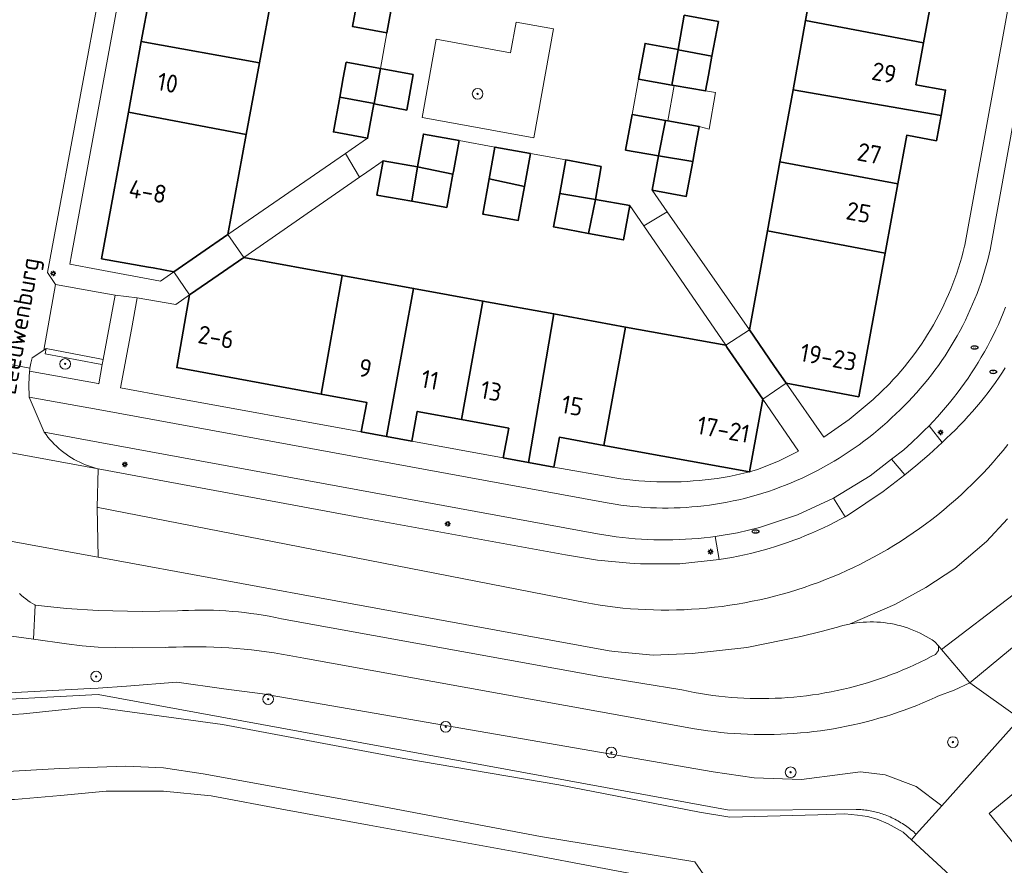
# Model space of a CAD drawing. Header units: metres. Extents: x 152610 to 160096, y 456114 to 462495.
# Tile 449 of 656: x 157994 to 158068, y 459836 to 459899. Entities that reach past the tile are written whole.
import ezdxf
from ezdxf.enums import TextEntityAlignment as Align

# ---------------------------------------------------------------- set-up
doc = ezdxf.new("R2010")
doc.units = ezdxf.units.M
doc.header["$LTSCALE"] = 0.5
doc.layers.get('0').update_dxf_attribs({"linetype": 'CONTINUOUS'})
for name, color, linetype, lineweight in [('B-PV-GK-BESCHOEIING-G', 251, 'GK-BESCHOEIING-SO', 18), ('B-PV-GR-BOOM-S', 251, 'CONTINUOUS', 25), ('B-PV-GR-GRAS-GV', 251, 'CONTINUOUS', 13), ('B-PV-GR-HAAG-GV', 251, 'CONTINUOUS', 13), ('B-PV-IE-MEUBILAIR-S', 251, 'CONTINUOUS', 25), ('B-PV-OG-BEBOUWING-GV', 6, 'CONTINUOUS', 35), ('B-PV-OG-BEBOUWING-T18', 1, 'CONTINUOUS', 18), ('B-PV-OG-BEBOUWING_OVERBOUWING-GV', 251, 'CONTINUOUS', 18), ('B-PV-OG-BEBOUWING_SCHUUR-GV', 251, 'CONTINUOUS', 18), ('B-PV-OG-TERREIN_BEGROEID-GV', 251, 'CONTINUOUS', 18), ('B-PV-OG-TERREIN_OEVER-GV', 251, 'CONTINUOUS', 18), ('B-PV-OG-TOPOGRAFIE-T18', 1, 'CONTINUOUS', 18), ('B-PV-OG-WATER_SLOOT-GV', 251, 'CONTINUOUS', 18), ('B-PV-VH-GESLOTENVERHARDING_ASFALT-GV', 251, 'CONTINUOUS', 18), ('B-PV-VH-ONVERHARD_ZAND-GV', 251, 'CONTINUOUS', 18), ('B-PV-VH-OPENVERHARDING_BETONSTRAATSTEEN-GV', 251, 'CONTINUOUS', 18), ('B-PV-VH-OPENVERHARDING_TEGEL-GV', 251, 'CONTINUOUS', 18)]:
    doc.layers.add(name, color=color, linetype=linetype, lineweight=lineweight)
doc.styles.add('NLCS-ISO', font='NLCS-ISO.ttf')
doc.styles.add('NLCS-ISO-M750-T18', font='NLCS-ISO.ttf', dxfattribs={"height": 1.35})
doc.linetypes.add('GK-BESCHOEIING-SO', pattern='A,18,-3,[1,NLCS.SHX,S=0.6,R=0,X=0,Y=0],-3', length=24)

# ---------------------------------------------------------------- blocks, each defined once
blk = doc.blocks.new('SIE-MEUBILAIR_PAAL_LICHTMAST-SO')
for points in [[(-0.62, 0), (-1, 0)], [(-0.71, 0.71), (-0.44, 0.44)], [(0, 1), (0, 0.62)], [(0.44, 0.44), (0.71, 0.71)], [(1, 0), (0.62, 0)], [(-0.71, -0.71), (-0.44, -0.44)], [(0, -0.62), (0, -1)], [(0.44, -0.44), (0.71, -0.71)]]:
    blk.add_lwpolyline(points)
blk.add_circle((0, 0), 0.5)
blk = doc.blocks.new('SIE-MEUBILAIR_PUT_RIOOLPUT-SO')
blk.add_ellipse((0, 0), major_axis=(1.25, 0), ratio=0.54)
at = {"style": 'NLCS-ISO'}
blk.add_text('ri', height=0.75, dxfattribs=at).set_placement((-0.04, 0.07), align=Align.MIDDLE_CENTER)
blk = doc.blocks.new('SGR-BOOM_GBKN-SO')
at = {"linetype": 'ByBlock', "lineweight": 18}
h = blk.add_hatch(color=0, dxfattribs=at)
h.dxf.hatch_style = 1
edge = h.paths.add_edge_path()
edge.add_arc((0, 0), 0.25, 0, 360)
at = {"color": 0, "linetype": 'ByBlock', "lineweight": 18}
for radius in [2, 0.25]:
    blk.add_circle((0, 0), radius, dxfattribs=at)
at = {"color": 0, "linetype": 'ByBlock', "lineweight": 18, "style": 'NLCS-ISO'}
blk.add_attdef('SOORT', (2.5, 0), '', height=1.5, dxfattribs=at)

msp = doc.modelspace()

# ---------------------------------------------------------------- linework, layer by layer
at = {"layer": 'B-PV-GK-BESCHOEIING-G', "flags": 128}
msp.add_lwpolyline([(157621.543, 459766.067), (157631.048, 459764.67), (157642.392, 459762.921), (157651.111, 459761.466), (157658.881, 459760.528), (157670.486, 459759.043), (157671.519, 459758.901), (157672.555, 459758.776), (157673.593, 459758.666), (157674.632, 459758.573), (157675.673, 459758.495), (157676.714, 459758.433), (157677.757, 459758.387), (157678.8, 459758.357), (157679.843, 459758.343), (157680.886, 459758.346), (157681.93, 459758.364), (157682.972, 459758.398), (157684.015, 459758.448), (157685.056, 459758.514), (157686.096, 459758.596), (157686.593, 459758.641), (157691.469, 459758.993), (157692.877, 459759.131), (157694.284, 459759.284), (157695.689, 459759.454), (157697.091, 459759.64), (157698.492, 459759.841), (157699.891, 459760.058), (157701.286, 459760.291), (157702.679, 459760.54), (157704.07, 459760.805), (157705.457, 459761.085), (157706.84, 459761.381), (157708.221, 459761.692), (157709.598, 459762.019), (157710.971, 459762.362), (157712.34, 459762.72), (157713.705, 459763.094), (157715.065, 459763.483), (157716.421, 459763.887), (157717.773, 459764.307), (157719.119, 459764.741), (157720.461, 459765.192), (157721.797, 459765.657), (157723.128, 459766.137), (157724.454, 459766.632), (157725.774, 459767.143), (157727.088, 459767.668), (157728.396, 459768.208), (157729.698, 459768.763), (157730.993, 459769.332), (157732.282, 459769.916), (157733.504, 459770.486), (157734.605, 459771.021), (157735.7, 459771.57), (157736.787, 459772.134), (157737.867, 459772.711), (157738.939, 459773.303), (157740.003, 459773.908), (157741.06, 459774.528), (157742.108, 459775.161), (157743.147, 459775.808), (157744.179, 459776.468), (157745.201, 459777.142), (157746.215, 459777.829), (157746.665, 459778.14), (157751.466, 459781.377), (157754.544, 459783.551), (157759.862, 459787.893), (157767.004, 459793.665), (157769.663, 459795.836), (157771.592, 459797.477), (157772.996, 459799.061), (157773.88, 459800.012), (157774.034, 459800.485), (157774.439, 459802.482), (157774.677, 459804.995), (157775.837, 459806.35), (157777.24, 459806.647), (157777.583, 459806.728), (157777.923, 459806.824), (157778.259, 459806.935), (157778.589, 459807.061), (157778.912, 459807.202), (157779.229, 459807.358), (157779.539, 459807.528), (157779.841, 459807.712), (157780.134, 459807.909), (157780.418, 459808.119), (157780.692, 459808.342), (157780.955, 459808.577), (157781.208, 459808.824), (157781.314, 459808.934), (157784.487, 459812.368), (157787.194, 459815.116), (157791.103, 459818.503), (157792.459, 459819.51), (157792.799, 459819.78), (157793.128, 459820.063), (157793.447, 459820.358), (157793.755, 459820.664), (157794.051, 459820.982), (157794.335, 459821.31), (157794.607, 459821.648), (157794.867, 459821.996), (157795.113, 459822.354), (157795.346, 459822.72), (157795.565, 459823.095), (157795.771, 459823.477), (157795.962, 459823.867), (157796.139, 459824.263), (157796.301, 459824.666), (157796.448, 459825.075), (157796.558, 459825.416), (157797.833, 459830.252), (157799.338, 459839.181), (157799.825, 459844.168), (157802.799, 459860.033), (157803.904, 459866.493), (157803.979, 459866.989), (157804.069, 459867.481), (157804.175, 459867.97), (157804.297, 459868.456), (157804.434, 459868.938), (157804.586, 459869.415), (157804.754, 459869.886), (157804.937, 459870.353), (157805.134, 459870.813), (157805.346, 459871.266), (157805.572, 459871.713), (157805.813, 459872.152), (157806.068, 459872.583), (157806.336, 459873.006), (157806.617, 459873.42), (157806.912, 459873.825), (157807.219, 459874.22), (157807.539, 459874.606), (157807.871, 459874.981), (157808.215, 459875.345), (157808.57, 459875.697), (157808.936, 459876.039), (157809.313, 459876.368), (157809.701, 459876.686), (157810.098, 459876.99), (157810.505, 459877.282), (157810.921, 459877.561), (157811.345, 459877.826), (157811.528, 459877.935), (157812.002, 459878.151), (157812.482, 459878.352), (157812.968, 459878.539), (157813.459, 459878.711), (157813.956, 459878.868), (157814.457, 459879.009), (157814.963, 459879.135), (157815.472, 459879.245), (157815.984, 459879.339), (157816.499, 459879.418), (157817.015, 459879.481), (157817.534, 459879.528), (157818.02, 459879.558), (157818.905, 459879.593), (157819.791, 459879.612), (157820.676, 459879.615), (157821.562, 459879.603), (157822.447, 459879.574), (157823.332, 459879.529), (157824.216, 459879.468), (157825.098, 459879.392), (157825.979, 459879.299), (157826.858, 459879.191), (157827.735, 459879.066), (157828.61, 459878.926), (157829.482, 459878.77), (157829.829, 459878.703), (157847.691, 459875.272), (157865.972, 459871.844), (157882.201, 459869.24), (157907.939, 459864.663), (157948.65, 459857.262), (157954.27, 459856.255), (157958.365, 459855.867), (157961.463, 459855.418), (157965.353, 459854.346), (157975.192, 459850.435), (157981.133, 459848.696), (157981.85, 459848.478), (157982.571, 459848.275), (157983.296, 459848.088), (157984.025, 459847.916), (157984.758, 459847.76), (157985.493, 459847.62), (157986.232, 459847.495), (157986.973, 459847.386), (157987.716, 459847.293), (157988.461, 459847.216), (157989.208, 459847.155), (157989.956, 459847.109), (157990.704, 459847.08), (157991.453, 459847.067), (157992.202, 459847.07), (157992.951, 459847.088), (157993.699, 459847.123), (157994.416, 459847.171), (157998.714, 459847.624), (158000, 459847.633), (158009.32, 459846.378), (158022.876, 459843.827), (158034.469, 459841.861), (158044.977, 459839.819), (158047.253, 459839.446), (158053.831, 459839.622), (158055.86, 459839.703), (158056.805, 459839.603), (158057.541, 459839.502), (158058.277, 459839.296), (158059.083, 459838.951), (158060.206, 459838.327), (158060.828, 459837.754), (158066.888, 459832.17), (158069.422, 459829.419), (158073.654, 459823.494), (158074.393, 459822.728), (158079.172, 459818.975), (158081.949, 459816.68), (158083.317, 459816.023), (158088.641, 459814.932), (158095.297, 459813.674), (158095.505, 459813.573), (158095.706, 459813.458), (158095.899, 459813.33), (158096.082, 459813.188), (158096.255, 459813.034), (158096.418, 459812.869), (158096.568, 459812.693), (158096.706, 459812.507), (158096.83, 459812.312), (158096.941, 459812.108), (158097.038, 459811.898), (158097.12, 459811.681), (158097.186, 459811.459), (158097.237, 459811.234), (158097.273, 459811.005), (158097.293, 459810.774), (158097.296, 459810.542), (158097.284, 459810.311), (158097.255, 459810.081), (158097.211, 459809.854), (158097.207, 459809.835)], dxfattribs=at)
at = {"layer": 'B-PV-GR-GRAS-GV', "flags": 128}
msp.add_lwpolyline([(158043.915, 459834.452), (158031.801, 459836.752), (158020.278, 459838.847), (158014.018, 459839.996), (158008.467, 459841.043), (158004.904, 459841.383), (158000.614, 459841.396), (157997.191, 459841.071), (157993.741, 459840.777), (157992.3, 459840.754), (157991.052, 459835.446)], dxfattribs=at)
at = {"layer": 'B-PV-GR-HAAG-GV', "flags": 128}
msp.add_lwpolyline([(157996.055, 459874.077), (157996.13, 459874.47), (157995.934, 459874.345), (157995.063, 459873.789), (157994.98, 459873.394), (157994.909, 459872.996), (157994.891, 459872.887), (157994.873, 459872.777), (158000, 459871.853), (158000.07, 459871.84), (158000.314, 459873.272), (158000, 459873.325)], close=True, dxfattribs=at)
at = {"layer": 'B-PV-OG-BEBOUWING-GV', "flags": 128}
for points in [[(158062.847, 459908.591), (158058.36, 459909.42), (158054.369, 459906.681), (158054.31, 459906.64), (158052.918, 459898.991), (158061.743, 459897.334), (158063.096, 459904.731), (158066.951, 459904.018), (158067.632, 459907.702), (158067.633, 459907.706), (158063.77, 459908.42), (158063.206, 459908.524)], [(158013.044, 459901.097), (158001.965, 459903.01), (158001.624, 459901.139), (158003.84, 459900.74), (158003.234, 459897.431), (158012.074, 459895.836)], [(158022.084, 459900.677), (158019.52, 459901.15), (158019.311, 459900.015), (158019.04, 459898.54), (158021.61, 459898.07)], [(158046.4, 459898.93), (158043.84, 459899.39), (158043.38, 459896.83), (158040.91, 459897.28), (158040.42, 459894.62), (158042.925, 459894.174), (158043.386, 459896.815), (158045.915, 459896.33)], [(158061.743, 459897.334), (158052.918, 459898.991), (158051.977, 459893.821), (158063.045, 459891.9), (158063.39, 459893.79), (158061.17, 459894.2)], [(158012.074, 459895.836), (158003.234, 459897.431), (158002.266, 459892.147), (158011.086, 459890.473)], [(158045.915, 459896.33), (158043.386, 459896.815), (158042.925, 459894.174), (158043.079, 459894.146), (158045.43, 459893.73), (158045.652, 459894.918)], [(158021.131, 459895.408), (158018.56, 459895.88), (158018.342, 459894.705), (158018.08, 459893.275), (158020.661, 459892.796)], [(158023.58, 459894.96), (158021.131, 459895.408), (158020.661, 459892.796), (158020.653, 459892.756), (158023.09, 459892.3)], [(158063.045, 459891.9), (158051.977, 459893.821), (158050.997, 459888.435), (158059.815, 459886.796), (158060.48, 459890.42), (158062.7, 459890.01)], [(158020.661, 459892.796), (158018.08, 459893.275), (158017.6, 459890.67), (158020.16, 459890.2), (158020.63, 459892.76), (158020.653, 459892.756)], [(158011.086, 459890.473), (158002.266, 459892.147), (158000.26, 459881.19), (158003.764, 459880.561), (158004.123, 459880.496), (158005.66, 459880.22), (158009.71, 459883.01)], [(158042.449, 459891.519), (158039.94, 459891.97), (158039.46, 459889.31), (158041.91, 459888.87)], [(158042.61, 459891.489), (158042.449, 459891.519), (158041.91, 459888.87), (158044.475, 459888.46), (158044.689, 459889.607), (158044.96, 459891.07)], [(158027, 459890.02), (158024.34, 459890.51), (158023.88, 459888.05), (158026.54, 459887.52), (158026.575, 459887.71)], [(158032.35, 459889.05), (158029.68, 459889.53), (158029.247, 459887.152), (158031.895, 459886.581)], [(158044.475, 459888.46), (158041.91, 459888.87), (158041.43, 459886.32), (158043.99, 459885.85)], [(158023.88, 459888.05), (158021.32, 459888.51), (158020.86, 459885.95), (158023.47, 459885.485)], [(158026.54, 459887.52), (158023.88, 459888.05), (158023.47, 459885.485), (158026.08, 459885.02)], [(158037.64, 459888.09), (158034.98, 459888.57), (158034.527, 459886.07), (158037.2, 459885.62)], [(158059.815, 459886.796), (158050.997, 459888.435), (158050.059, 459883.281), (158058.862, 459881.61)], [(158031.895, 459886.581), (158029.247, 459887.152), (158028.77, 459884.53), (158029.923, 459884.32), (158031.43, 459884.05)], [(158037.2, 459885.62), (158034.527, 459886.07), (158034.07, 459883.57), (158035.143, 459883.369), (158036.68, 459883.085)], [(158039.76, 459885.17), (158037.2, 459885.62), (158036.68, 459883.085), (158039.29, 459882.6)], [(158058.862, 459881.61), (158050.059, 459883.281), (158048.71, 459875.87), (158050.55, 459873.2), (158051.46, 459871.88), (158056.89, 459870.87)], [(158018.261, 459879.94), (158010.9, 459881.28), (158008.189, 459879.412), (158006.85, 459878.49), (158005.88, 459873.05), (158016.694, 459871.071)], [(158023.6, 459878.968), (158018.261, 459879.94), (158016.694, 459871.071), (158020.09, 459870.45), (158019.69, 459868.24), (158021.58, 459867.895)], [(158028.789, 459878.024), (158023.6, 459878.968), (158021.58, 459867.895), (158023.47, 459867.55), (158023.87, 459869.77), (158027.193, 459869.163)], [(158034.077, 459877.061), (158028.789, 459878.024), (158027.193, 459869.163), (158030.71, 459868.52), (158030.31, 459866.31), (158032.201, 459865.965)], [(158039.444, 459876.084), (158034.077, 459877.061), (158032.201, 459865.965), (158034.09, 459865.62), (158034.5, 459867.84), (158037.839, 459867.232)], [(158046.94, 459874.72), (158039.444, 459876.084), (158037.839, 459867.232), (158048.73, 459865.25), (158049.73, 459870.69), (158047.03, 459874.59)]]:
    msp.add_lwpolyline(points, close=True, dxfattribs=at)
at = {"layer": 'B-PV-OG-BEBOUWING_OVERBOUWING-GV', "flags": 128}
for points in [[(158042.925, 459894.174), (158040.42, 459894.62), (158039.94, 459891.97), (158042.449, 459891.519), (158042.61, 459891.489), (158044.96, 459891.07), (158045.715, 459890.867), (158046.188, 459893.615), (158045.43, 459893.73), (158043.079, 459894.146)], [(158010.9, 459881.28), (158009.71, 459883.01), (158005.66, 459880.22), (158006.85, 459878.49), (158008.189, 459879.412)], [(158050.55, 459873.2), (158048.71, 459875.87), (158046.94, 459874.72), (158047.03, 459874.59), (158049.73, 459870.69), (158051.46, 459871.88)]]:
    msp.add_lwpolyline(points, close=True, dxfattribs=at)
at = {"layer": 'B-PV-OG-BEBOUWING_SCHUUR-GV', "flags": 128}
msp.add_lwpolyline([(158072.227, 459838.895), (158069.58, 459842.131), (158066.641, 459839.726), (158069.288, 459836.49)], close=True, dxfattribs=at)
at = {"layer": 'B-PV-OG-TERREIN_BEGROEID-GV', "flags": 128}
for points in [[(158034.067, 459898.386), (158031.271, 459898.864), (158030.85, 459896.59), (158025.29, 459897.61), (158024.23, 459891.75), (158026.31, 459891.38), (158032.58, 459890.23)], [(158000, 459867.489), (157995.97, 459868.23), (157996.109, 459868.04), (157996.253, 459867.854), (157996.405, 459867.674), (157996.562, 459867.499), (157996.725, 459867.33), (157996.894, 459867.166), (157997.068, 459867.007), (157997.247, 459866.855), (157997.432, 459866.709), (157997.621, 459866.57), (157997.815, 459866.437), (157998.014, 459866.31), (157998.217, 459866.191), (157998.423, 459866.078), (157998.633, 459865.973), (157998.847, 459865.874), (157999.064, 459865.783), (157999.284, 459865.7), (157999.507, 459865.624), (157999.732, 459865.555), (157999.959, 459865.495), (158000, 459865.484), (158019.89, 459861.79), (158034.968, 459859.054), (158037.358, 459858.657), (158039.771, 459858.437), (158040.14, 459858.41), (158040.558, 459858.393), (158043.511, 459858.394), (158046.449, 459858.696), (158046.158, 459860.429), (158045.81, 459860.384), (158045.342, 459860.33), (158044.873, 459860.283), (158044.403, 459860.245), (158043.932, 459860.215), (158043.461, 459860.193), (158042.99, 459860.178), (158042.519, 459860.172), (158042.047, 459860.174), (158041.576, 459860.184), (158041.105, 459860.201), (158040.634, 459860.227), (158040.163, 459860.261), (158039.694, 459860.302), (158039.225, 459860.352), (158038.757, 459860.41), (158038.29, 459860.475), (158037.824, 459860.549), (158037.36, 459860.63)], [(158063.129, 459867.459), (158062.147, 459868.7), (158061.796, 459868.347), (158061.439, 459868.001), (158060.861, 459867.449), (158060.268, 459866.913), (158059.35, 459866.199), (158060.328, 459865.043), (158061.171, 459865.703), (158062.163, 459866.566)], [(158055.883, 459861.897), (158055.011, 459863.293), (158052.3, 459862.042), (158049.47, 459861.091), (158047.824, 459860.71), (158046.158, 459860.429), (158046.449, 459858.696), (158046.924, 459858.774), (158047.397, 459858.859), (158047.868, 459858.953), (158048.339, 459859.054), (158048.807, 459859.163), (158049.273, 459859.28), (158049.738, 459859.404), (158050.2, 459859.537), (158050.66, 459859.677), (158051.118, 459859.824), (158051.573, 459859.979), (158052.025, 459860.142), (158052.475, 459860.312), (158052.922, 459860.49), (158053.366, 459860.675), (158053.806, 459860.868), (158054.244, 459861.067), (158054.678, 459861.274), (158055.108, 459861.489), (158055.535, 459861.71)]]:
    msp.add_lwpolyline(points, close=True, dxfattribs=at)
for points in [[(158067.874, 459877.556), (158067.702, 459877.128), (158067.522, 459876.703), (158067.334, 459876.281), (158067.139, 459875.862), (158066.938, 459875.447), (158066.729, 459875.036), (158066.512, 459874.628), (158066.289, 459874.224), (158066.059, 459873.824), (158065.822, 459873.428), (158065.578, 459873.036), (158065.327, 459872.648), (158065.07, 459872.265), (158064.806, 459871.886), (158064.536, 459871.512), (158064.258, 459871.143), (158063.975, 459870.779), (158063.686, 459870.419), (158063.39, 459870.065), (158063.088, 459869.716), (158062.78, 459869.372), (158062.467, 459869.033), (158062.147, 459868.7), (158063.129, 459867.459), (158063.289, 459867.613), (158063.448, 459867.767), (158063.786, 459868.085), (158064.119, 459868.409), (158064.446, 459868.739), (158064.768, 459869.074), (158065.084, 459869.415), (158065.393, 459869.761), (158065.697, 459870.113), (158065.995, 459870.47), (158066.286, 459870.831), (158066.571, 459871.198), (158066.85, 459871.569), (158067.122, 459871.946), (158067.388, 459872.327), (158067.647, 459872.712), (158067.849, 459873.022)], [(157994.134, 459856.163), (157994.282, 459856.023), (157994.435, 459855.889), (157994.594, 459855.761), (157994.758, 459855.639), (157994.926, 459855.524), (157995.098, 459855.416), (157995.275, 459855.314), (157995.308, 459855.296), (157997.65, 459855.037), (158000.001, 459854.886), (158003.31, 459854.81), (158005.951, 459854.861), (158006.304, 459854.883), (158006.77, 459854.904), (158007.236, 459854.918), (158007.703, 459854.923), (158008.17, 459854.921), (158008.636, 459854.91), (158009.103, 459854.892), (158009.569, 459854.865), (158010.034, 459854.831), (158010.499, 459854.789), (158010.963, 459854.738), (158011.426, 459854.68), (158011.888, 459854.614), (158012.348, 459854.54), (158012.808, 459854.458), (158013.266, 459854.368), (158013.722, 459854.27), (158037.53, 459849.95), (158043.666, 459848.952), (158044.124, 459848.855), (158044.584, 459848.766), (158045.045, 459848.684), (158045.508, 459848.611), (158045.972, 459848.545), (158046.437, 459848.488), (158046.902, 459848.438), (158047.369, 459848.396), (158047.836, 459848.363), (158048.304, 459848.337), (158048.772, 459848.319), (158049.24, 459848.309), (158049.709, 459848.307), (158050.177, 459848.314), (158050.645, 459848.328), (158051.113, 459848.35), (158051.58, 459848.38), (158052.047, 459848.418), (158052.514, 459848.464), (158052.979, 459848.519), (158053.443, 459848.581), (158053.906, 459848.651), (158054.368, 459848.728), (158054.829, 459848.814), (158055.288, 459848.908), (158055.745, 459849.009), (158056.2, 459849.118), (158056.654, 459849.235), (158057.105, 459849.36), (158057.555, 459849.492), (158058.002, 459849.632), (158058.446, 459849.78), (158058.888, 459849.935), (158059.327, 459850.098), (158059.764, 459850.268), (158060.197, 459850.446), (158060.628, 459850.631), (158061.055, 459850.823), (158061.478, 459851.023), (158061.899, 459851.23), (158062.315, 459851.444), (158062.633, 459851.613), (158062.845, 459851.896), (158062.847, 459852.249), (158062.593, 459852.546), (158062.379, 459852.69), (158062.161, 459852.828), (158061.939, 459852.958), (158061.712, 459853.082), (158061.482, 459853.199), (158061.249, 459853.308), (158061.012, 459853.41), (158060.772, 459853.505), (158060.529, 459853.593), (158060.284, 459853.672), (158060.036, 459853.744), (158059.787, 459853.809), (158059.535, 459853.865), (158059.282, 459853.914), (158059.027, 459853.955), (158058.771, 459853.988), (158058.514, 459854.013), (158058.257, 459854.03), (158057.999, 459854.039), (158057.742, 459854.04), (158057.484, 459854.033), (158057.226, 459854.018), (158056.969, 459853.995), (158056.713, 459853.964), (158056.458, 459853.925), (158056.251, 459853.888), (158056.205, 459853.879), (158055.953, 459853.824), (158055.702, 459853.762), (158055.454, 459853.692), (158055.309, 459853.647), (158054.08, 459853.33), (158052.564, 459852.949), (158048.528, 459852.123), (158044.432, 459851.687), (158041.522, 459851.563), (158038.622, 459851.826), (158038.23, 459851.89), (158019, 459855.4), (158000, 459858.882), (157998.76, 459859.11), (157992.594, 459860.229)], [(157989.588, 459848.538), (157999.407, 459849.059), (158000, 459849.1), (158002.136, 459849.249), (158005.893, 459849.535), (158009.419, 459849.039), (158012.296, 459848.669), (158046.001, 459842.841), (158049.068, 459842.382), (158052.617, 459842.269), (158055.669, 459842.655), (158057.013, 459842.844), (158058.857, 459842.612), (158061.196, 459841.74), (158063.094, 459840.284), (158068.94, 459846.813), (158065.2, 459849.478), (158064.02, 459848.931), (158062.8, 459848.479), (158062.601, 459848.388), (158062.147, 459848.186), (158061.689, 459847.991), (158061.228, 459847.803), (158060.764, 459847.623), (158060.297, 459847.451), (158059.828, 459847.286), (158059.355, 459847.128), (158058.881, 459846.978), (158058.404, 459846.836), (158057.925, 459846.702), (158057.444, 459846.575), (158056.96, 459846.456), (158056.475, 459846.345), (158055.988, 459846.241), (158055.5, 459846.145), (158055.01, 459846.058), (158054.519, 459845.978), (158054.027, 459845.906), (158053.533, 459845.842), (158053.039, 459845.786), (158052.543, 459845.738), (158052.047, 459845.697), (158051.551, 459845.665), (158051.054, 459845.641), (158050.556, 459845.625), (158050.059, 459845.617), (158049.561, 459845.616), (158049.063, 459845.624), (158048.566, 459845.64), (158048.069, 459845.664), (158047.572, 459845.695), (158047.076, 459845.735), (158046.581, 459845.783), (158046.086, 459845.838), (158045.593, 459845.902), (158045.1, 459845.974), (158044.609, 459846.053), (158015.396, 459851.324), (158014.841, 459851.437), (158014.285, 459851.542), (158013.727, 459851.639), (158013.168, 459851.728), (158012.608, 459851.809), (158012.046, 459851.883), (158011.484, 459851.948), (158010.92, 459852.006), (158010.356, 459852.055), (158009.792, 459852.097), (158009.227, 459852.13), (158008.661, 459852.156), (158008.095, 459852.173), (158007.529, 459852.183), (158006.963, 459852.184), (158006.397, 459852.178), (158005.831, 459852.164), (158005.265, 459852.141), (158005.04, 459852.13), (158002.61, 459852.11), (158000.001, 459852.144), (157998.814, 459852.256), (157997.632, 459852.413), (157995.162, 459852.746), (157988.009, 459853.712)], [(157989.59, 459848.07), (158000, 459848.626), (158047.21, 459839.96), (158056.69, 459840.03), (158056.808, 459840.027), (158056.926, 459840.021), (158057.043, 459840.014), (158057.161, 459840.004), (158057.278, 459839.992), (158057.395, 459839.978), (158057.511, 459839.962), (158057.628, 459839.944), (158057.744, 459839.924), (158057.86, 459839.902), (158057.975, 459839.877), (158058.09, 459839.851), (158058.204, 459839.823), (158058.318, 459839.792), (158058.431, 459839.76), (158058.544, 459839.725), (158058.656, 459839.689), (158058.767, 459839.65), (158058.878, 459839.61), (158058.999, 459839.562), (158059.12, 459839.511), (158059.24, 459839.458), (158059.359, 459839.403), (158059.476, 459839.346), (158059.593, 459839.287), (158059.709, 459839.226), (158059.823, 459839.163), (158059.937, 459839.098), (158060.049, 459839.03), (158060.16, 459838.961), (158060.27, 459838.89), (158060.378, 459838.817), (158060.486, 459838.742), (158060.591, 459838.665), (158060.696, 459838.586), (158060.799, 459838.506), (158060.9, 459838.423), (158061, 459838.339), (158061.099, 459838.253), (158061.196, 459838.165), (158063.094, 459840.284), (158061.196, 459841.74), (158058.857, 459842.612), (158057.013, 459842.844), (158055.669, 459842.655), (158052.617, 459842.269), (158049.068, 459842.382), (158046.001, 459842.841), (158012.296, 459848.669), (158009.419, 459849.039), (158005.893, 459849.535), (158002.136, 459849.249), (158000, 459849.1), (157999.407, 459849.059), (157989.588, 459848.538)], [(157993.699, 459847.123), (157994.416, 459847.171), (157998.714, 459847.624), (158000, 459847.633), (158009.32, 459846.378), (158022.876, 459843.828), (158034.469, 459841.861), (158044.977, 459839.819), (158047.253, 459839.446), (158053.831, 459839.622), (158055.86, 459839.703), (158056.805, 459839.603), (158057.541, 459839.502), (158058.277, 459839.296), (158059.083, 459838.951), (158060.206, 459838.327), (158060.828, 459837.754), (158061.196, 459838.165), (158061.099, 459838.253), (158061, 459838.339), (158060.9, 459838.423), (158060.799, 459838.506), (158060.696, 459838.586), (158060.591, 459838.665), (158060.486, 459838.742), (158060.378, 459838.817), (158060.27, 459838.89), (158060.16, 459838.961), (158060.049, 459839.03), (158059.937, 459839.098), (158059.823, 459839.163), (158059.709, 459839.226), (158059.593, 459839.287), (158059.476, 459839.346), (158059.359, 459839.403), (158059.24, 459839.458), (158059.12, 459839.511), (158058.999, 459839.562), (158058.878, 459839.61), (158058.767, 459839.65), (158058.656, 459839.689), (158058.544, 459839.725), (158058.431, 459839.76), (158058.318, 459839.792), (158058.204, 459839.823), (158058.09, 459839.851), (158057.975, 459839.877), (158057.86, 459839.902), (158057.744, 459839.924), (158057.628, 459839.944), (158057.511, 459839.962), (158057.395, 459839.978), (158057.278, 459839.992), (158057.161, 459840.004), (158057.043, 459840.014), (158056.926, 459840.021), (158056.808, 459840.027), (158056.69, 459840.03), (158047.21, 459839.96), (158000, 459848.626), (157989.59, 459848.07)]]:
    msp.add_lwpolyline(points, dxfattribs=at)
at = {"layer": 'B-PV-OG-TERREIN_OEVER-GV', "flags": 128}
for points in [[(158047.82, 459831.492), (158044.637, 459836.097), (158033.095, 459837.991), (158019.933, 459840.498), (158011.86, 459841.965), (158007.851, 459842.675), (158004.886, 459843.134), (158002.088, 459843.259), (157997.138, 459843.093), (157992.792, 459842.845), (157989.204, 459842.926), (157986.448, 459843.093), (157984.068, 459843.427), (157980.81, 459844.262), (157975.419, 459845.746), (157972.425, 459846.839), (157969.506, 459848.058), (157966.101, 459849.511), (157963.526, 459850.383), (157960.495, 459851.089), (157945.238, 459853.803), (157920.267, 459858.107), (157894.057, 459862.684)], [(157893.812, 459861.301), (157920.026, 459856.723), (157944.995, 459852.419), (157960.212, 459849.712), (157963.141, 459849.031), (157965.599, 459848.198), (157968.96, 459846.764), (157971.913, 459845.53), (157975.569, 459843.75), (157980.25, 459842.343), (157984.276, 459841.492), (157988.989, 459840.871), (157990.619, 459840.801), (157992.3, 459840.754), (157993.741, 459840.777), (157997.191, 459841.071), (158000.614, 459841.396), (158004.904, 459841.383), (158008.467, 459841.043), (158014.018, 459839.996), (158020.278, 459838.847), (158031.801, 459836.752), (158043.915, 459834.452)]]:
    msp.add_lwpolyline(points, dxfattribs=at)
at = {"layer": 'B-PV-OG-WATER_SLOOT-GV', "flags": 128}
for points in [[(157894.057, 459862.684), (157920.267, 459858.107), (157945.238, 459853.803), (157960.495, 459851.089), (157963.526, 459850.383), (157966.101, 459849.511), (157969.506, 459848.058), (157972.425, 459846.839), (157975.419, 459845.746), (157980.81, 459844.262), (157984.068, 459843.427), (157986.448, 459843.093), (157989.204, 459842.926), (157992.792, 459842.845), (157997.138, 459843.093), (158002.088, 459843.259), (158004.886, 459843.134), (158007.851, 459842.675), (158011.86, 459841.965), (158019.933, 459840.498), (158033.095, 459837.991), (158044.637, 459836.097), (158047.82, 459831.492)], [(158066.888, 459832.17), (158060.828, 459837.754), (158060.206, 459838.327), (158059.083, 459838.951), (158058.277, 459839.296), (158057.541, 459839.502), (158056.805, 459839.603), (158055.86, 459839.703), (158053.831, 459839.622), (158047.253, 459839.446), (158044.977, 459839.819), (158034.469, 459841.861), (158022.876, 459843.828), (158009.32, 459846.378), (158000, 459847.633), (157998.714, 459847.624), (157994.416, 459847.171), (157993.699, 459847.123)]]:
    msp.add_lwpolyline(points, dxfattribs=at)
at = {"layer": 'B-PV-VH-GESLOTENVERHARDING_ASFALT-GV', "flags": 128}
for points in [[(158000, 459865.484), (157981.432, 459868.905), (157981.21, 459868.939), (157980.99, 459868.98), (157979.77, 459869.19), (157958.59, 459873.08), (157956.647, 459873.434), (157955.613, 459867.033), (157957.37, 459866.71), (157978.56, 459862.83), (157989.62, 459860.75), (157992.594, 459860.229), (157998.76, 459859.11), (158000, 459858.882), (157999.941, 459862.6)], [(158070.422, 459853.8), (158068.433, 459856.067), (158063.082, 459851.973), (158065.2, 459849.478)], [(157997.65, 459855.037), (157995.308, 459855.296), (157995.162, 459852.746), (157997.632, 459852.413), (157998.814, 459852.256), (158000.001, 459852.144), (158002.61, 459852.11), (158005.04, 459852.13), (158005.265, 459852.141), (158005.831, 459852.164), (158006.397, 459852.178), (158006.963, 459852.184), (158007.529, 459852.183), (158008.095, 459852.173), (158008.661, 459852.156), (158009.227, 459852.13), (158009.792, 459852.097), (158010.356, 459852.055), (158010.92, 459852.006), (158011.484, 459851.948), (158012.046, 459851.883), (158012.608, 459851.809), (158013.168, 459851.728), (158013.727, 459851.639), (158014.285, 459851.542), (158014.841, 459851.437), (158015.396, 459851.324), (158044.609, 459846.053), (158045.1, 459845.974), (158045.593, 459845.902), (158046.086, 459845.838), (158046.581, 459845.783), (158047.076, 459845.735), (158047.572, 459845.695), (158048.069, 459845.664), (158048.566, 459845.64), (158049.063, 459845.624), (158049.561, 459845.616), (158050.059, 459845.617), (158050.556, 459845.625), (158051.054, 459845.641), (158051.551, 459845.665), (158052.047, 459845.697), (158052.543, 459845.738), (158053.039, 459845.786), (158053.533, 459845.842), (158054.027, 459845.906), (158054.519, 459845.978), (158055.01, 459846.058), (158055.5, 459846.145), (158055.988, 459846.241), (158056.475, 459846.345), (158056.96, 459846.456), (158057.444, 459846.575), (158057.925, 459846.702), (158058.404, 459846.836), (158058.881, 459846.978), (158059.355, 459847.128), (158059.828, 459847.286), (158060.297, 459847.451), (158060.764, 459847.623), (158061.228, 459847.803), (158061.689, 459847.991), (158062.147, 459848.186), (158062.601, 459848.388), (158062.8, 459848.479), (158064.02, 459848.931), (158065.2, 459849.478), (158063.082, 459851.973), (158062.847, 459852.249), (158062.845, 459851.896), (158062.633, 459851.613), (158062.315, 459851.444), (158061.899, 459851.23), (158061.478, 459851.023), (158061.055, 459850.823), (158060.628, 459850.631), (158060.197, 459850.446), (158059.764, 459850.268), (158059.327, 459850.098), (158058.888, 459849.935), (158058.446, 459849.78), (158058.002, 459849.632), (158057.555, 459849.492), (158057.105, 459849.36), (158056.654, 459849.235), (158056.2, 459849.118), (158055.745, 459849.009), (158055.288, 459848.908), (158054.829, 459848.814), (158054.368, 459848.728), (158053.906, 459848.651), (158053.443, 459848.581), (158052.979, 459848.519), (158052.514, 459848.464), (158052.047, 459848.418), (158051.58, 459848.38), (158051.113, 459848.35), (158050.645, 459848.328), (158050.177, 459848.314), (158049.709, 459848.307), (158049.24, 459848.309), (158048.772, 459848.319), (158048.304, 459848.337), (158047.836, 459848.363), (158047.369, 459848.396), (158046.902, 459848.438), (158046.437, 459848.488), (158045.972, 459848.545), (158045.508, 459848.611), (158045.045, 459848.684), (158044.584, 459848.766), (158044.124, 459848.855), (158043.666, 459848.952), (158037.53, 459849.95), (158013.722, 459854.27), (158013.266, 459854.368), (158012.808, 459854.458), (158012.348, 459854.54), (158011.888, 459854.614), (158011.426, 459854.68), (158010.963, 459854.738), (158010.499, 459854.789), (158010.034, 459854.831), (158009.569, 459854.865), (158009.103, 459854.892), (158008.636, 459854.91), (158008.17, 459854.921), (158007.703, 459854.923), (158007.236, 459854.918), (158006.77, 459854.904), (158006.304, 459854.883), (158005.951, 459854.861), (158003.31, 459854.81), (158000.001, 459854.886)]]:
    msp.add_lwpolyline(points, close=True, dxfattribs=at)
for points in [[(157981.432, 459868.905), (158000, 459865.484), (157999.959, 459865.495), (157999.732, 459865.555), (157999.507, 459865.624), (157999.284, 459865.7), (157999.064, 459865.783), (157998.847, 459865.874), (157998.633, 459865.973), (157998.423, 459866.078), (157998.217, 459866.191), (157998.014, 459866.31), (157997.815, 459866.437), (157997.621, 459866.57), (157997.432, 459866.709), (157997.247, 459866.855), (157997.068, 459867.007), (157996.894, 459867.166), (157996.725, 459867.33), (157996.562, 459867.499), (157996.405, 459867.674), (157996.253, 459867.854), (157996.109, 459868.04), (157995.97, 459868.23), (157994.86, 459870.85), (157994.814, 459871.814), (157994.873, 459872.777), (157994.891, 459872.887), (157994.909, 459872.996), (157991.977, 459873.554)], [(158067.849, 459873.022), (158067.647, 459872.712), (158067.388, 459872.327), (158067.122, 459871.946), (158066.85, 459871.569), (158066.571, 459871.198), (158066.286, 459870.831), (158065.995, 459870.47), (158065.697, 459870.113), (158065.393, 459869.761), (158065.084, 459869.415), (158064.768, 459869.074), (158064.446, 459868.739), (158064.119, 459868.409), (158063.786, 459868.085), (158063.448, 459867.767), (158063.289, 459867.613), (158063.129, 459867.459), (158062.163, 459866.566), (158061.171, 459865.703), (158060.328, 459865.043), (158058.717, 459863.78), (158056.13, 459862.04), (158055.883, 459861.897), (158055.535, 459861.71), (158055.108, 459861.489), (158054.678, 459861.274), (158054.244, 459861.067), (158053.806, 459860.868), (158053.366, 459860.675), (158052.922, 459860.49), (158052.475, 459860.312), (158052.025, 459860.142), (158051.573, 459859.979), (158051.118, 459859.824), (158050.66, 459859.677), (158050.2, 459859.537), (158049.738, 459859.404), (158049.273, 459859.28), (158048.807, 459859.163), (158048.339, 459859.054), (158047.868, 459858.953), (158047.397, 459858.859), (158046.924, 459858.774), (158046.449, 459858.696), (158043.511, 459858.394), (158040.558, 459858.393), (158040.14, 459858.41), (158039.771, 459858.437), (158037.358, 459858.657), (158034.968, 459859.054), (158019.89, 459861.79), (158000, 459865.484), (157999.941, 459862.6), (158000, 459862.589), (158036.419, 459855.481), (158036.982, 459855.381), (158037.547, 459855.291), (158038.114, 459855.21), (158038.682, 459855.14), (158039.251, 459855.079), (158039.821, 459855.029), (158040.392, 459854.988), (158040.963, 459854.957), (158041.535, 459854.937), (158042.107, 459854.926), (158042.679, 459854.926), (158043.252, 459854.935), (158043.824, 459854.955), (158044.395, 459854.984), (158044.966, 459855.024), (158045.536, 459855.073), (158046.105, 459855.133), (158046.673, 459855.202), (158047.24, 459855.281), (158047.805, 459855.37), (158048.369, 459855.47), (158048.931, 459855.579), (158049.49, 459855.697), (158050.048, 459855.826), (158050.603, 459855.964), (158051.156, 459856.112), (158051.706, 459856.27), (158052.253, 459856.437), (158052.798, 459856.614), (158053.339, 459856.8), (158053.876, 459856.996), (158054.411, 459857.201), (158054.941, 459857.415), (158055.468, 459857.639), (158055.991, 459857.872), (158056.509, 459858.114), (158057.023, 459858.365), (158057.533, 459858.625), (158058.038, 459858.894), (158058.539, 459859.171), (158059.034, 459859.458), (158059.525, 459859.753), (158060.01, 459860.056), (158060.489, 459860.368), (158060.964, 459860.688), (158061.432, 459861.017), (158061.895, 459861.354), (158062.352, 459861.699), (158062.802, 459862.051), (158063.247, 459862.412), (158063.685, 459862.78), (158064.116, 459863.156), (158064.541, 459863.539), (158064.959, 459863.93), (158065.37, 459864.328), (158065.774, 459864.733), (158066.171, 459865.145), (158066.561, 459865.564), (158066.943, 459865.99), (158067.318, 459866.422), (158067.685, 459866.861), (158068.045, 459867.307)], [(158068.045, 459867.307), (158067.685, 459866.861), (158067.318, 459866.422), (158066.943, 459865.99), (158066.561, 459865.564), (158066.171, 459865.145), (158065.774, 459864.733), (158065.37, 459864.328), (158064.959, 459863.93), (158064.541, 459863.539), (158064.116, 459863.156), (158063.685, 459862.78), (158063.247, 459862.412), (158062.802, 459862.051), (158062.352, 459861.699), (158061.895, 459861.354), (158061.432, 459861.017), (158060.964, 459860.688), (158060.489, 459860.368), (158060.01, 459860.056), (158059.525, 459859.753), (158059.034, 459859.458), (158058.539, 459859.171), (158058.038, 459858.894), (158057.533, 459858.625), (158057.023, 459858.365), (158056.509, 459858.114), (158055.991, 459857.872), (158055.468, 459857.639), (158054.941, 459857.415), (158054.411, 459857.201), (158053.876, 459856.996), (158053.339, 459856.8), (158052.798, 459856.614), (158052.253, 459856.437), (158051.706, 459856.27), (158051.156, 459856.112), (158050.603, 459855.964), (158050.048, 459855.826), (158049.49, 459855.697), (158048.931, 459855.579), (158048.369, 459855.47), (158047.805, 459855.37), (158047.24, 459855.281), (158046.673, 459855.202), (158046.105, 459855.133), (158045.536, 459855.073), (158044.966, 459855.024), (158044.395, 459854.984), (158043.824, 459854.955), (158043.252, 459854.935), (158042.679, 459854.926), (158042.107, 459854.926), (158041.535, 459854.937), (158040.963, 459854.957), (158040.392, 459854.988), (158039.821, 459855.029), (158039.251, 459855.079), (158038.682, 459855.14), (158038.114, 459855.21), (158037.547, 459855.291), (158036.982, 459855.381), (158036.419, 459855.481), (158000, 459862.589), (157999.941, 459862.6), (158000, 459858.882), (158019, 459855.4), (158038.23, 459851.89), (158038.622, 459851.826), (158041.522, 459851.563), (158044.432, 459851.687), (158048.528, 459852.123), (158052.564, 459852.949), (158054.08, 459853.33), (158055.309, 459853.647), (158055.454, 459853.692), (158055.702, 459853.762), (158055.953, 459853.824), (158056.205, 459853.879), (158056.251, 459853.888), (158059.583, 459855.354), (158061.911, 459856.617), (158064.081, 459858.037), (158066.449, 459860.049), (158068.027, 459861.746)], [(158068.027, 459861.746), (158066.449, 459860.049), (158064.081, 459858.037), (158061.911, 459856.617), (158059.583, 459855.354), (158056.251, 459853.888), (158056.458, 459853.925), (158056.713, 459853.964), (158056.969, 459853.995), (158057.226, 459854.018), (158057.484, 459854.033), (158057.742, 459854.04), (158057.999, 459854.039), (158058.257, 459854.03), (158058.514, 459854.013), (158058.771, 459853.988), (158059.027, 459853.955), (158059.282, 459853.914), (158059.535, 459853.865), (158059.787, 459853.809), (158060.036, 459853.744), (158060.284, 459853.672), (158060.529, 459853.593), (158060.772, 459853.505), (158061.012, 459853.41), (158061.249, 459853.308), (158061.482, 459853.199), (158061.712, 459853.082), (158061.939, 459852.958), (158062.161, 459852.828), (158062.379, 459852.69), (158062.593, 459852.546), (158062.847, 459852.249), (158063.082, 459851.973), (158068.433, 459856.067)], [(157988.009, 459853.712), (157995.162, 459852.746), (157995.308, 459855.296), (157995.275, 459855.314), (157995.098, 459855.416), (157994.926, 459855.524), (157994.758, 459855.639), (157994.594, 459855.761), (157994.435, 459855.889), (157994.282, 459856.023), (157994.134, 459856.163)]]:
    msp.add_lwpolyline(points, dxfattribs=at)
at = {"layer": 'B-PV-VH-ONVERHARD_ZAND-GV', "flags": 128}
msp.add_lwpolyline([(157996.055, 459874.077), (157996.13, 459874.47), (157995.934, 459874.345), (157995.063, 459873.789), (157994.98, 459873.394), (157994.909, 459872.996), (157994.891, 459872.887), (157994.873, 459872.777), (158000, 459871.853), (158000.07, 459871.84), (158000.314, 459873.272), (158000, 459873.325)], close=True, dxfattribs=at)
at = {"layer": 'B-PV-VH-OPENVERHARDING_BETONSTRAATSTEEN-GV', "flags": 128}
for points in [[(157991.977, 459873.554), (157994.909, 459872.996), (157994.98, 459873.394), (157995.063, 459873.789), (157995.934, 459874.345), (157996.82, 459879.27), (157996.23, 459880.15), (157998.89, 459894.52), (158000, 459900.568)], [(158070.422, 459853.8), (158065.2, 459849.478), (158068.94, 459846.813)]]:
    msp.add_lwpolyline(points, dxfattribs=at)
for points in [[(158000, 459878.693), (157996.82, 459879.27), (157995.934, 459874.345), (157996.13, 459874.47), (158000, 459873.733), (158000.38, 459873.66), (158001.28, 459878.46)], [(158000, 459873.733), (157996.13, 459874.47), (157996.055, 459874.077), (158000, 459873.325), (158000.314, 459873.272), (158000.38, 459873.66)]]:
    msp.add_lwpolyline(points, close=True, dxfattribs=at)
at = {"layer": 'B-PV-VH-OPENVERHARDING_TEGEL-GV', "flags": 128}
for points in [[(158004.237, 459915.365), (158004.11, 459915.39), (158002.52, 459914.3), (158001.88, 459910.81), (158000, 459900.568), (157998.89, 459894.52), (157996.23, 459880.15), (157996.82, 459879.27), (158000, 459878.693), (158001.28, 459878.46), (158002.93, 459878.27), (158005.83, 459877.78), (158006.85, 459878.49), (158005.66, 459880.22), (158004.66, 459879.52), (158000, 459880.389), (157997.9, 459880.78), (157998.009, 459881.475), (158000, 459892.308), (158001.624, 459901.139), (158001.965, 459903.01), (158002.31, 459904.9), (158002.97, 459908.5), (158003.34, 459910.43)], [(158034.067, 459898.386), (158032.58, 459890.23), (158026.31, 459891.38), (158024.23, 459891.75), (158025.29, 459897.61), (158030.85, 459896.59), (158031.271, 459898.864)], [(158019.56, 459887.292), (158018.509, 459889.064), (158009.71, 459883.01), (158005.66, 459880.22), (158006.85, 459878.49), (158008.189, 459879.412), (158010.9, 459881.28)], [(158042.554, 459884.706), (158040.813, 459883.636), (158046.94, 459874.72), (158047.03, 459874.59), (158049.73, 459870.69), (158051.46, 459871.88), (158050.55, 459873.2), (158048.71, 459875.87)], [(158060.328, 459865.043), (158059.35, 459866.199), (158057.745, 459864.95), (158055.011, 459863.293), (158055.883, 459861.897), (158056.13, 459862.04), (158058.717, 459863.78)]]:
    msp.add_lwpolyline(points, close=True, dxfattribs=at)
for points in [[(158069.416, 459907.371), (158064.828, 459882.209), (158064.811, 459882.137), (158064.708, 459881.726), (158064.597, 459881.317), (158064.478, 459880.91), (158064.352, 459880.505), (158064.218, 459880.103), (158064.076, 459879.703), (158063.928, 459879.306), (158063.771, 459878.912), (158063.607, 459878.521), (158063.436, 459878.133), (158063.258, 459877.749), (158063.072, 459877.368), (158062.879, 459876.99), (158062.679, 459876.616), (158062.472, 459876.246), (158062.258, 459875.88), (158062.038, 459875.519), (158061.81, 459875.161), (158061.576, 459874.808), (158061.335, 459874.459), (158061.087, 459874.115), (158060.834, 459873.775), (158060.573, 459873.44), (158060.307, 459873.111), (158060.034, 459872.786), (158059.755, 459872.467), (158059.471, 459872.153), (158059.18, 459871.844), (158058.577, 459871.251), (158057.959, 459870.673), (158056.184, 459869.179), (158054.289, 459867.842), (158051.46, 459871.88), (158049.73, 459870.69), (158052.398, 459866.799), (158050.896, 459866.047), (158049.331, 459865.437), (158048.73, 459865.25), (158048.521, 459865.199), (158048.081, 459865.098), (158047.639, 459865.005), (158047.195, 459864.92), (158046.75, 459864.843), (158046.303, 459864.773), (158045.856, 459864.711), (158045.407, 459864.658), (158044.957, 459864.612), (158044.507, 459864.574), (158044.056, 459864.544), (158043.605, 459864.523), (158043.153, 459864.509), (158042.701, 459864.503), (158042.249, 459864.505), (158041.797, 459864.515), (158041.346, 459864.534), (158040.895, 459864.56), (158040.444, 459864.594), (158039.994, 459864.636), (158039.545, 459864.686), (158039.097, 459864.744), (158038.65, 459864.81), (158034.09, 459865.62), (158032.201, 459865.965), (158030.31, 459866.31), (158023.47, 459867.55), (158021.58, 459867.895), (158019.69, 459868.24), (158005.45, 459870.83), (158001.69, 459871.55), (158002.49, 459875.9), (158002.93, 459878.27), (158001.28, 459878.46), (158000.38, 459873.66), (158000.314, 459873.272), (158000.07, 459871.84), (158000, 459871.853), (157994.873, 459872.777), (157994.814, 459871.814), (157994.86, 459870.85), (158000, 459869.909), (158037.795, 459862.992), (158038.231, 459862.912), (158038.669, 459862.841), (158039.108, 459862.777), (158039.548, 459862.721), (158039.989, 459862.673), (158040.431, 459862.633), (158040.873, 459862.601), (158041.316, 459862.577), (158041.759, 459862.561), (158042.203, 459862.553), (158042.646, 459862.553), (158043.09, 459862.561), (158043.533, 459862.577), (158043.976, 459862.601), (158044.418, 459862.633), (158044.86, 459862.673), (158045.301, 459862.721), (158045.741, 459862.777), (158046.18, 459862.841), (158046.617, 459862.913), (158047.054, 459862.992), (158047.488, 459863.08), (158047.922, 459863.175), (158048.353, 459863.278), (158048.782, 459863.389), (158049.21, 459863.507), (158049.635, 459863.633), (158049.724, 459863.661), (158050.151, 459863.801), (158050.576, 459863.948), (158050.998, 459864.102), (158051.417, 459864.264), (158051.834, 459864.434), (158052.247, 459864.611), (158052.657, 459864.795), (158053.063, 459864.986), (158053.467, 459865.185), (158053.866, 459865.391), (158054.262, 459865.604), (158054.654, 459865.824), (158055.042, 459866.051), (158055.426, 459866.285), (158055.806, 459866.525), (158056.181, 459866.773), (158056.552, 459867.026), (158056.918, 459867.287), (158057.28, 459867.554), (158057.637, 459867.827), (158057.989, 459868.107), (158058.335, 459868.393), (158058.677, 459868.685), (158059.014, 459868.983), (158059.345, 459869.287), (158059.67, 459869.597), (158059.674, 459869.6), (158059.992, 459869.901), (158060.304, 459870.208), (158060.611, 459870.521), (158060.912, 459870.839), (158061.207, 459871.162), (158061.496, 459871.491), (158061.779, 459871.825), (158062.055, 459872.164), (158062.326, 459872.508), (158062.59, 459872.858), (158062.848, 459873.211), (158063.099, 459873.57), (158063.344, 459873.933), (158063.582, 459874.3), (158063.813, 459874.672), (158064.038, 459875.048), (158064.255, 459875.428), (158064.466, 459875.812), (158064.67, 459876.199), (158064.866, 459876.591), (158065.055, 459876.986), (158065.237, 459877.384), (158065.412, 459877.785), (158065.579, 459878.19), (158065.739, 459878.598), (158065.892, 459879.008), (158066.036, 459879.421), (158066.174, 459879.837), (158066.304, 459880.255), (158066.426, 459880.676), (158066.54, 459881.098), (158066.647, 459881.523), (158066.745, 459881.949), (158066.75, 459881.97), (158071.01, 459905.53)], [(158071.01, 459905.53), (158066.75, 459881.97), (158066.745, 459881.949), (158066.647, 459881.523), (158066.54, 459881.098), (158066.426, 459880.676), (158066.304, 459880.255), (158066.174, 459879.837), (158066.036, 459879.421), (158065.892, 459879.008), (158065.739, 459878.598), (158065.579, 459878.19), (158065.412, 459877.785), (158065.237, 459877.384), (158065.055, 459876.986), (158064.866, 459876.591), (158064.67, 459876.199), (158064.466, 459875.812), (158064.255, 459875.428), (158064.038, 459875.048), (158063.813, 459874.672), (158063.582, 459874.3), (158063.344, 459873.933), (158063.099, 459873.57), (158062.848, 459873.211), (158062.59, 459872.858), (158062.326, 459872.508), (158062.055, 459872.164), (158061.779, 459871.825), (158061.496, 459871.491), (158061.207, 459871.162), (158060.912, 459870.839), (158060.611, 459870.521), (158060.304, 459870.208), (158059.992, 459869.901), (158059.674, 459869.6), (158059.67, 459869.597), (158059.345, 459869.287), (158059.014, 459868.983), (158058.677, 459868.685), (158058.335, 459868.393), (158057.989, 459868.107), (158057.637, 459867.827), (158057.28, 459867.554), (158056.918, 459867.287), (158056.552, 459867.026), (158056.181, 459866.773), (158055.806, 459866.525), (158055.426, 459866.285), (158055.042, 459866.051), (158054.654, 459865.824), (158054.262, 459865.604), (158053.866, 459865.391), (158053.467, 459865.185), (158053.063, 459864.986), (158052.657, 459864.795), (158052.247, 459864.611), (158051.834, 459864.434), (158051.417, 459864.264), (158050.998, 459864.102), (158050.576, 459863.948), (158050.151, 459863.801), (158049.724, 459863.661), (158049.635, 459863.633), (158049.21, 459863.507), (158048.782, 459863.389), (158048.353, 459863.278), (158047.922, 459863.175), (158047.488, 459863.08), (158047.054, 459862.992), (158046.617, 459862.913), (158046.18, 459862.841), (158045.741, 459862.777), (158045.301, 459862.721), (158044.86, 459862.673), (158044.418, 459862.633), (158043.976, 459862.601), (158043.533, 459862.577), (158043.09, 459862.561), (158042.646, 459862.553), (158042.203, 459862.553), (158041.759, 459862.561), (158041.316, 459862.577), (158040.873, 459862.601), (158040.431, 459862.633), (158039.989, 459862.673), (158039.548, 459862.721), (158039.108, 459862.777), (158038.669, 459862.841), (158038.231, 459862.912), (158037.795, 459862.992), (158000, 459869.909), (157994.86, 459870.85), (157995.97, 459868.23), (158000, 459867.489), (158037.36, 459860.63), (158037.824, 459860.549), (158038.29, 459860.475), (158038.757, 459860.41), (158039.225, 459860.352), (158039.694, 459860.302), (158040.163, 459860.261), (158040.634, 459860.227), (158041.105, 459860.201), (158041.576, 459860.184), (158042.047, 459860.174), (158042.519, 459860.172), (158042.99, 459860.178), (158043.461, 459860.193), (158043.932, 459860.215), (158044.403, 459860.245), (158044.873, 459860.283), (158045.342, 459860.33), (158045.81, 459860.384), (158046.158, 459860.429), (158047.824, 459860.71), (158049.47, 459861.091), (158052.3, 459862.042), (158055.011, 459863.293), (158057.745, 459864.95), (158059.35, 459866.199), (158060.268, 459866.913), (158060.861, 459867.449), (158061.439, 459868.001), (158061.796, 459868.347), (158062.147, 459868.7), (158062.467, 459869.033), (158062.78, 459869.372), (158063.088, 459869.716), (158063.39, 459870.065), (158063.686, 459870.419), (158063.975, 459870.779), (158064.258, 459871.143), (158064.536, 459871.512), (158064.806, 459871.886), (158065.07, 459872.265), (158065.327, 459872.648), (158065.578, 459873.036), (158065.822, 459873.428), (158066.059, 459873.824), (158066.289, 459874.224), (158066.512, 459874.628), (158066.729, 459875.036), (158066.938, 459875.447), (158067.139, 459875.862), (158067.334, 459876.281), (158067.522, 459876.703), (158067.702, 459877.128), (158067.874, 459877.556)], [(158022.084, 459900.677), (158021.61, 459898.07), (158021.131, 459895.408), (158023.58, 459894.96), (158023.09, 459892.3), (158020.653, 459892.756), (158020.63, 459892.76), (158020.16, 459890.2), (158018.934, 459889.357), (158018.509, 459889.064), (158019.56, 459887.292), (158020.103, 459887.668), (158021.32, 459888.51), (158023.88, 459888.05), (158024.34, 459890.51), (158027, 459890.02), (158029.68, 459889.53), (158032.35, 459889.05), (158034.98, 459888.57), (158037.64, 459888.09), (158037.2, 459885.62), (158039.76, 459885.17), (158040.813, 459883.636), (158042.554, 459884.706), (158041.43, 459886.32), (158041.91, 459888.87), (158039.46, 459889.31), (158039.94, 459891.97), (158042.449, 459891.519), (158042.61, 459891.489), (158043.079, 459894.146), (158042.925, 459894.174), (158040.42, 459894.62), (158040.91, 459897.28), (158043.38, 459896.83), (158043.84, 459899.39)]]:
    msp.add_lwpolyline(points, dxfattribs=at)

# ---------------------------------------------------------------- block references
at = {"layer": 'B-PV-GR-BOOM-S', "xscale": 0.2, "yscale": 0.2, "zscale": 0.2}
for p in [(158028.389, 459893.512), (157997.541, 459873.325), (157999.861, 459849.96), (158012.727, 459848.267), (158026, 459846.2), (158063.94, 459845.056), (158038.39, 459844.275), (158051.8, 459842.8)]:
    msp.add_blockref('SGR-BOOM_GBKN-SO', p, dxfattribs=at)
at = {"layer": 'B-PV-IE-MEUBILAIR-S', "xscale": 0.2, "yscale": 0.2, "zscale": 0.2}
for name, p in [('SIE-MEUBILAIR_PAAL_LICHTMAST-SO', (157996.642, 459880.091)), ('SIE-MEUBILAIR_PUT_RIOOLPUT-SO', (158065.559, 459874.554)), ('SIE-MEUBILAIR_PUT_RIOOLPUT-SO', (158066.954, 459872.73)), ('SIE-MEUBILAIR_PAAL_LICHTMAST-SO', (158063.012, 459868.208)), ('SIE-MEUBILAIR_PAAL_LICHTMAST-SO', (158002.006, 459865.817)), ('SIE-MEUBILAIR_PAAL_LICHTMAST-SO', (158026.148, 459861.373)), ('SIE-MEUBILAIR_PUT_RIOOLPUT-SO', (158049.179, 459860.798)), ('SIE-MEUBILAIR_PAAL_LICHTMAST-SO', (158045.808, 459859.291))]:
    msp.add_blockref(name, p, dxfattribs=at)

# ---------------------------------------------------------------- texts
at = {"layer": 'B-PV-OG-BEBOUWING-T18', "style": 'NLCS-ISO-M750-T18'}
for s, rotation, p in [('29', 349.6, (158058.791, 459895.088)), ('10', 349.6, (158005.209, 459894.339)), ('27', 349.6, (158057.689, 459889.059)), ('4-8', 349.6, (158003.722, 459886.218)), ('25', 349.6, (158056.88, 459884.655)), ('2-6', 349.9, (158008.826, 459875.331)), ('19-23', 349.5, (158054.632, 459873.833)), ('9', 349.6, (158019.988, 459873.01)), ('11', 349.6, (158024.825, 459872.137)), ('13', 349.6, (158029.401, 459871.301)), ('15', 349.7, (158035.464, 459870.206)), ('17-21', 349.6, (158046.771, 459868.422))]:
    msp.add_text(s, height=1.35, rotation=rotation, dxfattribs=at).set_placement(p, align=Align.MIDDLE)
at = {"layer": 'B-PV-OG-TOPOGRAFIE-T18', "style": 'NLCS-ISO-M750-T18'}
msp.add_text('Leeuwenburg', height=1.35, rotation=80, dxfattribs=at).set_placement((157994.253, 459876.136), align=Align.MIDDLE)

doc.saveas('drawing.dxf')
